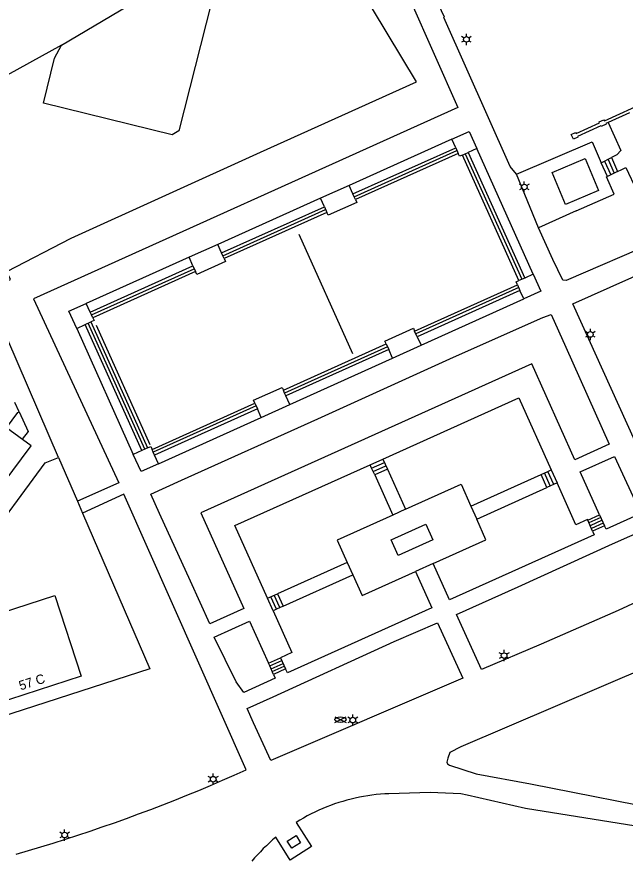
# Model space of a CAD drawing. Extents: x 122462 to 123306, y 485548 to 486417.
# Drawn here: x 123149.2 to 123246.3, y 485962.7 to 486097.3 of the extents above; entities that cross this region are included whole.
import ezdxf

# ---------------------------------------------------------------- set-up
doc = ezdxf.new("R2010")
doc.units = 0
for name, color, linetype in [('Level 1', 7, 'Continuous'), ('Level 11', 7, 'Continuous'), ('Level 19', 7, 'Continuous'), ('Level 2', 7, 'Continuous'), ('Level 21', 7, 'Continuous'), ('Level 23', 7, 'Continuous'), ('Level 24', 7, 'Continuous'), ('Level 31', 7, 'Continuous'), ('Level 33', 7, 'Continuous'), ('Level 48', 7, 'Continuous'), ('Level 50', 7, 'Continuous'), ('Level 52', 7, 'Continuous'), ('Level 58', 7, 'Continuous')]:
    doc.layers.add(name, color=color, linetype=linetype)

msp = doc.modelspace()

# ---------------------------------------------------------------- linework, layer by layer
at = {"layer": 'Level 1'}
msp.add_lwpolyline([(123146.72, 486002.21), (123155.24, 486004.96), (123159.4, 485992.08), (123145.62, 485987.62), (123141.45, 486000.5), (123141.69, 486000.58)], dxfattribs=at)
at = {"layer": 'Level 11'}
msp.add_lwpolyline([(123149.54, 486034.29), (123150.98, 486031.14), (123149.98, 486029.91)], dxfattribs=at)
at = {"layer": 'Level 19'}
for p, q in [((123156.28, 486092.81), (123134.68, 486080.9)), ((123218.62, 486077.82), (123202.21, 486070.44)), ((123219.24, 486076.45), (123218.62, 486077.82)), ((123222.59, 486076.31), (123221.22, 486075.7)), ((123231.62, 486056.27), (123222.59, 486076.31)), ((123232.48, 486063.67), (123228.93, 486072.24)), ((123202.21, 486070.44), (123197.64, 486068.39)), ((123202.82, 486069.08), (123202.21, 486070.44)), ((123197.64, 486068.39), (123181.23, 486061.02)), ((123198.26, 486067.03), (123197.64, 486068.39)), ((123181.23, 486061.02), (123176.66, 486058.97)), ((123181.84, 486059.65), (123181.23, 486061.02)), ((123176.66, 486058.97), (123160.25, 486051.59)), ((123177.28, 486057.6), (123176.66, 486058.97)), ((123231.62, 486056.27), (123230.25, 486055.65)), ((123155.8, 486027.01), (123144.26, 486053.73)), ((123230.12, 486052.3), (123229.5, 486053.67)), ((123160.86, 486050.22), (123160.25, 486051.59)), ((123213.7, 486044.9), (123230.12, 486052.3)), ((123158.71, 486047.61), (123160.08, 486048.23)), ((123158.71, 486047.61), (123167.75, 486027.49)), ((123213.09, 486046.27), (123213.7, 486044.9)), ((123209.15, 486042.85), (123213.7, 486044.9)), ((123209.15, 486042.85), (123208.53, 486044.22)), ((123192.74, 486035.45), (123209.15, 486042.85)), ((123192.74, 486035.45), (123192.12, 486036.82)), ((123188.18, 486033.4), (123192.74, 486035.45)), ((123188.18, 486033.4), (123187.56, 486034.77)), ((123171.76, 486026), (123188.18, 486033.4)), ((123169.12, 486028.1), (123167.75, 486027.49)), ((123171.76, 486026), (123171.15, 486027.37)), ((123208.32, 486025.12), (123211.21, 486018.72)), ((123206.3, 486024.21), (123209.18, 486017.8)), ((123221.65, 486019.24), (123232.87, 486024.28)), ((123222.59, 486017.16), (123233.8, 486022.21)), ((123201.91, 486010.24), (123190.8, 486005.24)), ((123191.7, 486003.25), (123202.8, 486008.25))]:
    msp.add_line(p, q, dxfattribs=at)
for points in [[(123228.93, 486072.24), (123227.91, 486073.43), (123217.36, 486097.23), (123217.47, 486097.32), (123215.12, 486102.32)], [(123212.16, 486100.54), (123212.4, 486100.14), (123212.02, 486099.91), (123219.55, 486082.88), (123151.8, 486052.33), (123165.42, 486022.93), (123158.83, 486020)], [(123243.59, 486080.5), (123245.61, 486076.02), (123244.94, 486075.31), (123244.09, 486074.87)], [(123218.62, 486077.82), (123221.36, 486079.05), (123222.59, 486076.31)], [(123228.93, 486072.24), (123241.01, 486077.39), (123242.49, 486074.04)], [(123220.31, 486075.29), (123219.85, 486075.08), (123219.65, 486075.54)], [(123245.07, 486072.67), (123245.74, 486073), (123246.4, 486073.27), (123251.66, 486062.13), (123251.21, 486061.42), (123236.89, 486055.25), (123236.36, 486055.33), (123234.75, 486058.59), (123232.48, 486063.67)], [(123238.49, 486066.36), (123244.55, 486069.06), (123243.3, 486071.79), (123243.45, 486071.86)], [(123203.23, 486068.16), (123203.43, 486067.71), (123198.87, 486065.66), (123198.67, 486066.11)], [(123182.25, 486058.74), (123182.46, 486058.28), (123177.89, 486056.23), (123177.69, 486056.69)], [(123257.6, 486008.13), (123237.94, 486051.52), (123253.3, 486058.39), (123273.01, 486014.86), (123257.6, 486008.13)], [(123231.62, 486056.27), (123232.85, 486053.53), (123230.12, 486052.3)], [(123229.09, 486054.58), (123228.88, 486055.03), (123229.34, 486055.24)], [(123158.71, 486047.61), (123157.48, 486050.35), (123160.25, 486051.59)], [(123161.27, 486049.31), (123161.48, 486048.86), (123160.99, 486048.64)], [(123179.98, 486000.41), (123176.87, 486007.23), (123171.93, 486018.03), (123170.57, 486021.15), (123175.43, 486023.39), (123197.21, 486033.16), (123218.89, 486043.01), (123233.16, 486049.36), (123234.48, 486049.82), (123236.8, 486044.58), (123243.75, 486029.11), (123238.25, 486026.63), (123231.37, 486041.93), (123178.54, 486018.15), (123185.42, 486002.86), (123179.98, 486000.41)], [(123208.12, 486045.13), (123207.91, 486045.58), (123212.47, 486047.64), (123212.68, 486047.18)], [(123187.15, 486035.68), (123186.94, 486036.13), (123191.5, 486038.19), (123191.71, 486037.73)], [(123207.6, 486026.74), (123229.31, 486036.51), (123234.48, 486025.01)], [(123170.03, 486028.51), (123170.53, 486028.74), (123170.74, 486028.28)], [(123171.76, 486026), (123168.98, 486024.75), (123167.75, 486027.49)], [(123242.22, 486017.82), (123239.12, 486024.69), (123244.58, 486027.15), (123248.79, 486018.04), (123243.25, 486015.53), (123243, 486016.09)], [(123189.19, 486004.52), (123183.97, 486016.11), (123205.57, 486025.83)], [(123211.21, 486018.72), (123220.09, 486022.71), (123221.65, 486019.24)], [(123240.32, 486016.97), (123240.27, 486017.07), (123238.43, 486016.24), (123235.42, 486022.93)], [(123149.04, 485963.65), (123151.01, 485964.23), (123152.99, 485964.82), (123154.96, 485965.42), (123156.92, 485966.04), (123158.88, 485966.68), (123160.84, 485967.33), (123162.79, 485967.99), (123164.73, 485968.67), (123166.67, 485969.37), (123168.6, 485970.08), (123170.53, 485970.8), (123172.46, 485971.54), (123174.37, 485972.29), (123176.28, 485973.06), (123178.19, 485973.84), (123180.09, 485974.64), (123181.98, 485975.45), (123183.87, 485976.28), (123185.75, 485977.12), (123166.23, 486021.12), (123159.64, 486018.12)], [(123209.18, 486017.8), (123200.3, 486013.81), (123201.91, 486010.24)], [(123215.66, 486010.07), (123224.07, 486013.85), (123222.59, 486017.16)], [(123241.1, 486015.23), (123241.36, 486014.65), (123218.27, 486004.26), (123215.66, 486010.07)], [(123223.34, 485993.16), (123219.35, 486001.93), (123229.2, 486006.36), (123244.28, 486013.19), (123249.83, 486015.65), (123254.01, 486006.67), (123245.2, 486002.55), (123232.88, 485997.2), (123223.34, 485993.16)], [(123212.8, 486008.78), (123215.42, 486002.98), (123192.35, 485992.59), (123192.06, 485993.23)], [(123202.8, 486008.25), (123204.29, 486004.95), (123212.8, 486008.78)], [(123190.08, 486002.53), (123193.09, 485995.84), (123191.26, 485995.01)], [(123190.14, 485992.36), (123190.42, 485991.73), (123185.42, 485989.49), (123184.2, 485991.18), (123180.68, 485998.31), (123186.32, 486000.85), (123189.34, 485994.15)], [(123189.69, 485978.63), (123186.97, 485984.64), (123185.96, 485986.91), (123190.06, 485988.77), (123209.42, 485997.63), (123216.35, 486000.6), (123220.35, 485991.76), (123189.69, 485978.63)], [(123257.89, 485996.99), (123220.06, 485980.8), (123218.31, 485979.89), (123217.99, 485978.97), (123217.84, 485978.33), (123217.92, 485978.06), (123218.25, 485977.87), (123222.52, 485976.47), (123231.16, 485974.86), (123254.96, 485970.21)], [(123279.93, 485963.01), (123230.39, 485970.94), (123221.04, 485973.06), (123220.05, 485973.28), (123215.14, 485973.48), (123208.58, 485973.3), (123207.9, 485973.27), (123207.22, 485973.22), (123206.54, 485973.15), (123205.86, 485973.07), (123205.19, 485972.98), (123204.52, 485972.87), (123203.85, 485972.74), (123203.18, 485972.6), (123202.52, 485972.44), (123201.86, 485972.27), (123201.2, 485972.08), (123200.55, 485971.88), (123199.9, 485971.67), (123199.26, 485971.44), (123198.63, 485971.19), (123198, 485970.93), (123197.37, 485970.66), (123196.75, 485970.37), (123196.14, 485970.07), (123195.54, 485969.75), (123194.94, 485969.42), (123194.35, 485969.08), (123193.77, 485968.72), (123196.21, 485964.85), (123192.81, 485962.71), (123190.51, 485966.36)], [(123190.51, 485966.36), (123190, 485965.92), (123189.49, 485965.47), (123189, 485965), (123188.51, 485964.53), (123188.04, 485964.04), (123187.57, 485963.55), (123187.12, 485963.04), (123186.68, 485962.52)]]:
    msp.add_lwpolyline(points, dxfattribs=at)
at = {"layer": 'Level 2'}
for points in [[(123156.28, 486092.81), (123170.76, 486101.45), (123173.05, 486101.43), (123180.23, 486099.7), (123175.01, 486079.15), (123173.94, 486078.51), (123153.4, 486083.56), (123155.17, 486090.77), (123156.28, 486092.81)], [(123236.75, 486067.41), (123234.62, 486072.51), (123239.91, 486074.73), (123242.05, 486069.63), (123236.75, 486067.41)], [(123146.12, 486040.89), (123138.72, 486041.7), (123138.68, 486041.26), (123138.78, 486041.25), (123138, 486034.14), (123136.51, 486033.53), (123136.67, 486033.13), (123136.45, 486030.81), (123136.25, 486030.73), (123137.26, 486028.46), (123137.45, 486028.55), (123139.32, 486027.17), (123139.5, 486026.78), (123140.96, 486027.45), (123146.7, 486023.2), (123146.64, 486023.12), (123146.99, 486022.85), (123151.43, 486028.83), (123147.5, 486031.75), (123149.31, 486034.18), (123149.54, 486034.29), (123148.85, 486035.79)]]:
    msp.add_lwpolyline(points, dxfattribs=at)
at = {"layer": 'Level 21'}
msp.add_line((123246.97, 486082.03), (123243.59, 486080.5), dxfattribs=at)
msp.add_lwpolyline([(123243.59, 486080.5), (123243.19, 486080.32), (123243.25, 486080.19), (123242.47, 486079.83), (123242.41, 486079.96), (123238.67, 486078.27), (123238.74, 486078.12), (123238.04, 486077.8), (123237.69, 486078.58), (123238.38, 486078.9), (123238.47, 486078.72), (123242.2, 486080.41), (123242.13, 486080.58), (123242.91, 486080.93), (123242.99, 486080.77), (123249.78, 486083.85), (123249.73, 486083.95), (123250.43, 486084.26)], dxfattribs=at)
at = {"layer": 'Level 23'}
for p, q in [((123238.49, 486066.36), (123232.48, 486063.67)), ((123155.8, 486027.01), (123158.83, 486020)), ((123158.83, 486020), (123159.64, 486018.12)), ((123221.65, 486019.24), (123222.59, 486017.16)), ((123211.21, 486018.72), (123209.18, 486017.8)), ((123201.91, 486010.24), (123202.8, 486008.25)), ((123215.66, 486010.07), (123212.8, 486008.78))]:
    msp.add_line(p, q, dxfattribs=at)
for points in [[(123144.26, 486053.73), (123148.12, 486055.4), (123147.55, 486056.71), (123157.85, 486062), (123188.08, 486075.74), (123212.96, 486086.98), (123205.97, 486098.61)], [(123143.51, 486012.2), (123143.48, 486012.28), (123153.67, 486026.15), (123155.8, 486027.01)], [(123159.64, 486018.12), (123170.39, 485993.24), (123140.91, 485983.74)]]:
    msp.add_lwpolyline(points, dxfattribs=at)
at = {"layer": 'Level 24'}
for p, q in [((123194.19, 486062.67), (123202.75, 486043.61)), ((123161.8, 486048.12), (123170.37, 486029.06))]:
    msp.add_line(p, q, dxfattribs=at)
at = {"layer": 'Level 31'}
for p, q in [((123202.82, 486069.08), (123219.24, 486076.45)), ((123219.24, 486076.45), (123219.65, 486075.54)), ((123219.65, 486075.54), (123203.23, 486068.16)), ((123229.34, 486055.24), (123220.31, 486075.29)), ((123221.22, 486075.7), (123230.25, 486055.65)), ((123242.49, 486074.04), (123244.09, 486074.87)), ((123244.09, 486074.87), (123245.07, 486072.67)), ((123243.45, 486071.86), (123242.49, 486074.04)), ((123245.07, 486072.67), (123243.45, 486071.86)), ((123181.84, 486059.65), (123198.26, 486067.03)), ((123198.26, 486067.03), (123198.67, 486066.11)), ((123198.67, 486066.11), (123182.25, 486058.74)), ((123160.86, 486050.22), (123177.28, 486057.6)), ((123177.28, 486057.6), (123177.69, 486056.69)), ((123177.69, 486056.69), (123161.27, 486049.31)), ((123230.25, 486055.65), (123229.34, 486055.24)), ((123212.68, 486047.18), (123229.09, 486054.58)), ((123229.09, 486054.58), (123229.5, 486053.67)), ((123229.5, 486053.67), (123213.09, 486046.27)), ((123160.08, 486048.23), (123160.99, 486048.64)), ((123169.12, 486028.1), (123160.08, 486048.23)), ((123160.99, 486048.64), (123170.03, 486028.51)), ((123213.09, 486046.27), (123212.68, 486047.18)), ((123191.71, 486037.73), (123208.12, 486045.13)), ((123208.12, 486045.13), (123208.53, 486044.22)), ((123208.53, 486044.22), (123192.12, 486036.82)), ((123170.74, 486028.28), (123187.15, 486035.68)), ((123187.15, 486035.68), (123187.56, 486034.77)), ((123187.56, 486034.77), (123171.15, 486027.37)), ((123205.57, 486025.83), (123207.6, 486026.74)), ((123207.6, 486026.74), (123208.32, 486025.12)), ((123208.32, 486025.12), (123206.3, 486024.21)), ((123234.48, 486025.01), (123235.42, 486022.93)), ((123233.8, 486022.21), (123232.87, 486024.28)), ((123235.42, 486022.93), (123233.8, 486022.21)), ((123240.32, 486016.97), (123242.22, 486017.82)), ((123241.1, 486015.23), (123240.32, 486016.97)), ((123242.22, 486017.82), (123243, 486016.09)), ((123243, 486016.09), (123241.1, 486015.23)), ((123189.19, 486004.52), (123190.8, 486005.24)), ((123190.08, 486002.53), (123189.19, 486004.52)), ((123190.8, 486005.24), (123191.7, 486003.25)), ((123189.34, 485994.15), (123191.26, 485995.01)), ((123191.26, 485995.01), (123192.06, 485993.23)), ((123192.06, 485993.23), (123190.14, 485992.36))]:
    msp.add_line(p, q, dxfattribs=at)
for points in [[(123220.31, 486075.29), (123220.77, 486075.49), (123221.22, 486075.7)], [(123203.23, 486068.16), (123203.02, 486068.62), (123202.82, 486069.08)], [(123182.25, 486058.74), (123182.05, 486059.19), (123181.84, 486059.65)], [(123161.27, 486049.31), (123161.07, 486049.77), (123160.86, 486050.22)], [(123192.12, 486036.82), (123191.91, 486037.28), (123191.71, 486037.73)], [(123170.03, 486028.51), (123169.57, 486028.31), (123169.12, 486028.1)], [(123171.15, 486027.37), (123170.94, 486027.83), (123170.74, 486028.28)], [(123206.3, 486024.21), (123205.81, 486025.29), (123205.57, 486025.83)], [(123232.87, 486024.28), (123233.95, 486024.77), (123234.48, 486025.01)], [(123191.7, 486003.25), (123190.62, 486002.77), (123190.08, 486002.53)], [(123190.14, 485992.36), (123189.54, 485993.7), (123189.34, 485994.15)]]:
    msp.add_lwpolyline(points, dxfattribs=at)
at = {"layer": 'Level 33'}
for p, q in [((123203.02, 486068.62), (123219.44, 486076)), ((123220.77, 486075.49), (123229.8, 486055.44)), ((123243.56, 486074.59), (123244.53, 486072.4)), ((123243.02, 486074.32), (123243.99, 486072.13)), ((123182.05, 486059.19), (123198.46, 486066.57)), ((123161.07, 486049.77), (123177.48, 486057.14)), ((123229.29, 486054.12), (123212.88, 486046.73)), ((123169.57, 486028.31), (123160.53, 486048.43)), ((123208.32, 486044.67), (123191.91, 486037.28)), ((123187.36, 486035.22), (123170.94, 486027.83)), ((123205.81, 486025.29), (123207.84, 486026.2)), ((123206.05, 486024.75), (123208.08, 486025.66)), ((123234.88, 486022.69), (123233.95, 486024.77)), ((123234.34, 486022.45), (123233.41, 486024.53)), ((123242.41, 486017.39), (123240.51, 486016.53)), ((123242.61, 486016.96), (123240.71, 486016.1)), ((123242.8, 486016.52), (123240.9, 486015.67)), ((123190.62, 486002.77), (123189.73, 486004.76)), ((123191.16, 486003.01), (123190.26, 486005)), ((123189.54, 485993.7), (123191.46, 485994.57)), ((123189.74, 485993.26), (123191.66, 485994.12)), ((123189.94, 485992.81), (123191.86, 485993.68))]:
    msp.add_line(p, q, dxfattribs=at)
at = {"layer": 'Level 48'}
for points in [[(123210.04, 486011.35), (123208.93, 486013.84), (123214.48, 486016.34), (123215.6, 486013.85), (123210.04, 486011.35)], [(123193.06, 485964.59), (123192.34, 485965.73), (123193.76, 485966.62), (123194.47, 485965.47), (123193.06, 485964.59)]]:
    msp.add_lwpolyline(points, dxfattribs=at)
at = {"layer": 'Level 50'}
for p, q in [((123220.95, 486094.2), (123220.95, 486094.65)), ((123220.56, 486093.97), (123220.17, 486094.2)), ((123220.56, 486093.52), (123220.17, 486093.3)), ((123220.95, 486092.85), (123220.95, 486093.3)), ((123221.73, 486094.2), (123221.34, 486093.97)), ((123221.73, 486093.3), (123221.34, 486093.52)), ((123229.79, 486070.4), (123229.4, 486070.63)), ((123230.18, 486070.63), (123230.18, 486071.08)), ((123230.96, 486070.63), (123230.57, 486070.4)), ((123229.79, 486069.95), (123229.4, 486069.73)), ((123230.18, 486069.28), (123230.18, 486069.73)), ((123230.96, 486069.73), (123230.57, 486069.95)), ((123240.74, 486047.09), (123240.74, 486047.54)), ((123240.35, 486046.86), (123239.96, 486047.09)), ((123240.35, 486046.41), (123239.96, 486046.19)), ((123240.74, 486045.74), (123240.74, 486046.19)), ((123241.52, 486047.09), (123241.13, 486046.86)), ((123241.52, 486046.19), (123241.13, 486046.41)), ((123226.58, 485995.57), (123226.19, 485995.8)), ((123226.58, 485995.12), (123226.19, 485994.9)), ((123226.97, 485995.8), (123226.97, 485996.25)), ((123227.75, 485995.8), (123227.36, 485995.57)), ((123227.75, 485994.9), (123227.36, 485995.12)), ((123226.97, 485994.45), (123226.97, 485994.9)), ((123202.8, 485985.5), (123202.8, 485985.95)), ((123202.41, 485985.27), (123202.02, 485985.5)), ((123202.41, 485984.82), (123202.02, 485984.6)), ((123202.8, 485984.15), (123202.8, 485984.6)), ((123203.58, 485985.5), (123203.19, 485985.27)), ((123203.58, 485984.6), (123203.19, 485984.82)), ((123180.51, 485976.07), (123180.51, 485976.52)), ((123180.12, 485975.84), (123179.73, 485976.07)), ((123180.12, 485975.39), (123179.73, 485975.17)), ((123180.51, 485974.72), (123180.51, 485975.17)), ((123181.29, 485976.07), (123180.9, 485975.84)), ((123181.29, 485975.17), (123180.9, 485975.39)), ((123156.4, 485966.92), (123156.01, 485967.15)), ((123156.79, 485967.15), (123156.79, 485967.6)), ((123157.57, 485967.15), (123157.18, 485966.92)), ((123156.4, 485966.47), (123156.01, 485966.25)), ((123156.79, 485965.8), (123156.79, 485966.25)), ((123157.57, 485966.25), (123157.18, 485966.47))]:
    msp.add_line(p, q, dxfattribs=at)
for centre in [(123220.95, 486093.75), (123230.18, 486070.18), (123240.74, 486046.64), (123226.97, 485995.35), (123202.8, 485985.05), (123180.51, 485975.62), (123156.79, 485966.7)]:
    msp.add_circle(centre, 0.45, dxfattribs=at)
at = {"layer": 'Level 52'}
for p, q in [((123199.94, 485984.69), (123201.72, 485985.58)), ((123199.94, 485985.58), (123201.72, 485984.69))]:
    msp.add_line(p, q, dxfattribs=at)
msp.add_ellipse((123200.83, 485985.14), major_axis=(0.89, 0), ratio=0.5, dxfattribs=at)

# ---------------------------------------------------------------- texts
at = {"layer": 'Level 58'}
msp.add_text('57 C', height=1.5, rotation=17.5501, dxfattribs=at).set_placement((123149.76, 485989.79))

doc.saveas('drawing.dxf')
